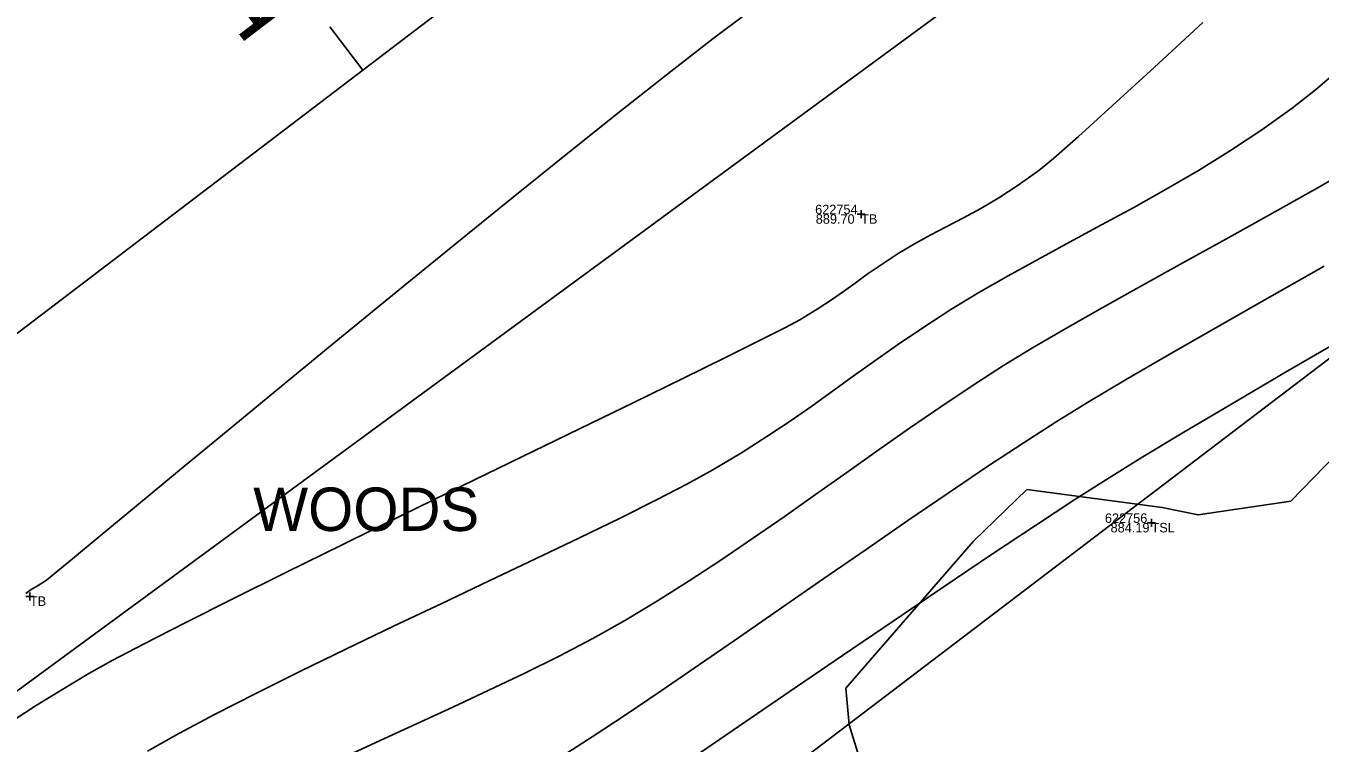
# Model space of a CAD drawing. Extents: x 1957117 to 1971063, y 701601 to 715861.
# Drawn here: x 1967341.51 to 1967389.17, y 709934.89 to 709961.3 of the extents above; entities that cross this region are included whole.
import ezdxf

# ---------------------------------------------------------------- set-up
doc = ezdxf.new("R2010")
doc.units = 0
for name, color, linetype in [('DT_X_Contour_Major', 7, 'Continuous'), ('DT_X_Contour_Minor', 7, 'Continuous'), ('GE_X_CL_20', 7, 'Continuous'), ('PV_P_Drive', 7, 'Continuous'), ('PV_P_Shoulder', 7, 'Continuous'), ('RS_Raster1', 7, 'Continuous'), ('RW_X_Esmt_RR', 7, 'Continuous'), ('RW_X_Fee_RW', 7, 'Continuous'), ('SC_Scratch1', 7, 'Continuous'), ('SC_Shading5', 7, 'Continuous'), ('VG_X_Text', 7, 'Continuous'), ('VG_X_Tree_Line_Rt', 7, 'Continuous')]:
    doc.layers.add(name, color=color, linetype=linetype)

msp = doc.modelspace()

# ---------------------------------------------------------------- linework, layer by layer
at = {"layer": 'DT_X_Contour_Major'}
for points in [[(1967341.513, 709940.404), (1967341.712, 709940.554), (1967341.969, 709940.702), (1967342.274, 709940.898), (1967342.55, 709941.121), (1967343.225, 709941.678), (1967344.251, 709942.526), (1967345.582, 709943.626), (1967347.17, 709944.938), (1967348.968, 709946.421), (1967350.929, 709948.035), (1967353.006, 709949.74), (1967355.151, 709951.496), (1967357.318, 709953.262), (1967359.459, 709954.998), (1967361.528, 709956.664), (1967363.477, 709958.22), (1967365.258, 709959.625), (1967366.825, 709960.84), (1967368.131, 709961.823)], [(1967341.513, 709940.404), (1967341.712, 709940.554), (1967341.969, 709940.702), (1967342.274, 709940.898), (1967342.55, 709941.121), (1967343.225, 709941.678), (1967344.251, 709942.526), (1967345.582, 709943.626), (1967347.17, 709944.938), (1967348.968, 709946.421), (1967350.929, 709948.035), (1967353.006, 709949.74), (1967355.151, 709951.496), (1967357.318, 709953.262), (1967359.459, 709954.998), (1967361.528, 709956.664), (1967363.477, 709958.22), (1967365.258, 709959.625), (1967366.825, 709960.84), (1967368.131, 709961.823)], [(1967365.888, 709934.231), (1967367.75, 709935.505), (1967369.66, 709936.811), (1967371.582, 709938.122), (1967373.482, 709939.413), (1967375.323, 709940.659), (1967377.071, 709941.832), (1967378.69, 709942.908), (1967380.143, 709943.861), (1967381.397, 709944.665), (1967382.587, 709945.399), (1967384.096, 709946.307), (1967385.881, 709947.365), (1967387.898, 709948.548), (1967390.104, 709949.834)], [(1967365.888, 709934.231), (1967367.75, 709935.505), (1967369.66, 709936.811), (1967371.582, 709938.122), (1967373.482, 709939.413), (1967375.323, 709940.659), (1967377.071, 709941.832), (1967378.69, 709942.908), (1967380.143, 709943.861), (1967381.397, 709944.665), (1967382.587, 709945.399), (1967384.096, 709946.307), (1967385.881, 709947.365), (1967387.898, 709948.548), (1967390.104, 709949.834)]]:
    msp.add_lwpolyline(points, dxfattribs=at)
at = {"layer": 'DT_X_Contour_Minor'}
for points in [[(1967341.088, 709935.749), (1967341.874, 709936.259), (1967342.773, 709936.818), (1967343.828, 709937.45), (1967344.67, 709937.92), (1967345.872, 709938.554), (1967347.378, 709939.324), (1967349.136, 709940.207), (1967351.089, 709941.178), (1967353.185, 709942.211), (1967355.368, 709943.282), (1967357.585, 709944.365), (1967359.781, 709945.436), (1967361.903, 709946.47), (1967363.895, 709947.441), (1967365.703, 709948.324), (1967367.273, 709949.096), (1967368.552, 709949.73), (1967369.484, 709950.201), (1967370.015, 709950.485), (1967370.655, 709950.872), (1967371.176, 709951.213), (1967371.624, 709951.527), (1967372.047, 709951.834), (1967372.491, 709952.156), (1967373.004, 709952.511), (1967373.632, 709952.92), (1967374.237, 709953.283), (1967374.833, 709953.61), (1967375.43, 709953.923), (1967376.04, 709954.241), (1967376.672, 709954.585), (1967377.339, 709954.976), (1967378.05, 709955.434), (1967378.817, 709955.98), (1967379.356, 709956.427), (1967380.273, 709957.236), (1967381.523, 709958.367), (1967383.064, 709959.777), (1967384.851, 709961.426)], [(1967341.088, 709935.749), (1967341.874, 709936.259), (1967342.773, 709936.818), (1967343.828, 709937.45), (1967344.67, 709937.92), (1967345.872, 709938.554), (1967347.378, 709939.324), (1967349.136, 709940.207), (1967351.089, 709941.178), (1967353.185, 709942.211), (1967355.368, 709943.282), (1967357.585, 709944.365), (1967359.781, 709945.436), (1967361.903, 709946.47), (1967363.895, 709947.441), (1967365.703, 709948.324), (1967367.273, 709949.096), (1967368.552, 709949.73), (1967369.484, 709950.201), (1967370.015, 709950.485), (1967370.655, 709950.872), (1967371.176, 709951.213), (1967371.624, 709951.527), (1967372.047, 709951.834), (1967372.491, 709952.156), (1967373.004, 709952.511), (1967373.632, 709952.92), (1967374.237, 709953.283), (1967374.833, 709953.61), (1967375.43, 709953.923), (1967376.04, 709954.241), (1967376.672, 709954.585), (1967377.339, 709954.976), (1967378.05, 709955.434), (1967378.817, 709955.98), (1967379.356, 709956.427), (1967380.273, 709957.236), (1967381.523, 709958.367), (1967383.064, 709959.777), (1967384.851, 709961.426)], [(1967345.998, 709934.596), (1967347.148, 709935.248), (1967348.487, 709935.961), (1967349.982, 709936.725), (1967351.598, 709937.526), (1967353.3, 709938.354), (1967355.054, 709939.195), (1967356.825, 709940.037), (1967358.579, 709940.869), (1967360.281, 709941.678), (1967361.897, 709942.451), (1967363.392, 709943.178), (1967364.731, 709943.845), (1967365.88, 709944.441), (1967366.805, 709944.953), (1967367.86, 709945.585), (1967368.801, 709946.181), (1967369.655, 709946.751), (1967370.451, 709947.306), (1967371.217, 709947.854), (1967371.98, 709948.406), (1967372.77, 709948.973), (1967373.613, 709949.563), (1967374.538, 709950.188), (1967375.573, 709950.856), (1967376.601, 709951.482), (1967377.678, 709952.101), (1967378.796, 709952.719), (1967379.946, 709953.342), (1967381.119, 709953.974), (1967382.307, 709954.622), (1967383.5, 709955.29), (1967384.689, 709955.984), (1967385.865, 709956.71), (1967387.02, 709957.472), (1967388.145, 709958.276), (1967388.996, 709958.951), (1967390.098, 709959.886)], [(1967345.998, 709934.596), (1967347.148, 709935.248), (1967348.487, 709935.961), (1967349.982, 709936.725), (1967351.598, 709937.526), (1967353.3, 709938.354), (1967355.054, 709939.195), (1967356.825, 709940.037), (1967358.579, 709940.869), (1967360.281, 709941.678), (1967361.897, 709942.451), (1967363.392, 709943.178), (1967364.731, 709943.845), (1967365.88, 709944.441), (1967366.805, 709944.953), (1967367.86, 709945.585), (1967368.801, 709946.181), (1967369.655, 709946.751), (1967370.451, 709947.306), (1967371.217, 709947.854), (1967371.98, 709948.406), (1967372.77, 709948.973), (1967373.613, 709949.563), (1967374.538, 709950.188), (1967375.573, 709950.856), (1967376.601, 709951.482), (1967377.678, 709952.101), (1967378.796, 709952.719), (1967379.946, 709953.342), (1967381.119, 709953.974), (1967382.307, 709954.622), (1967383.5, 709955.29), (1967384.689, 709955.984), (1967385.865, 709956.71), (1967387.02, 709957.472), (1967388.145, 709958.276), (1967388.996, 709958.951), (1967390.098, 709959.886)], [(1967353.234, 709934.372), (1967354.562, 709934.992), (1967355.898, 709935.607), (1967357.233, 709936.22), (1967358.558, 709936.836), (1967359.866, 709937.46), (1967361.147, 709938.096), (1967362.393, 709938.748), (1967363.595, 709939.421), (1967364.77, 709940.126), (1967365.941, 709940.865), (1967367.108, 709941.633), (1967368.271, 709942.422), (1967369.431, 709943.228), (1967370.59, 709944.043), (1967371.746, 709944.861), (1967372.9, 709945.677), (1967374.054, 709946.485), (1967375.207, 709947.277), (1967376.361, 709948.048), (1967377.515, 709948.792), (1967378.586, 709949.448), (1967379.806, 709950.162), (1967381.15, 709950.926), (1967382.596, 709951.733), (1967384.12, 709952.577), (1967385.699, 709953.448), (1967387.308, 709954.342), (1967388.925, 709955.249), (1967390.527, 709956.162)], [(1967353.234, 709934.372), (1967354.562, 709934.992), (1967355.898, 709935.607), (1967357.233, 709936.22), (1967358.558, 709936.836), (1967359.866, 709937.46), (1967361.147, 709938.096), (1967362.393, 709938.748), (1967363.595, 709939.421), (1967364.77, 709940.126), (1967365.941, 709940.865), (1967367.108, 709941.633), (1967368.271, 709942.422), (1967369.431, 709943.228), (1967370.59, 709944.043), (1967371.746, 709944.861), (1967372.9, 709945.677), (1967374.054, 709946.485), (1967375.207, 709947.277), (1967376.361, 709948.048), (1967377.515, 709948.792), (1967378.586, 709949.448), (1967379.806, 709950.162), (1967381.15, 709950.926), (1967382.596, 709951.733), (1967384.12, 709952.577), (1967385.699, 709953.448), (1967387.308, 709954.342), (1967388.925, 709955.249), (1967390.527, 709956.162)], [(1967361.297, 709934.442), (1967362.37, 709935.128), (1967363.58, 709935.926), (1967364.905, 709936.819), (1967366.321, 709937.787), (1967367.806, 709938.81), (1967369.338, 709939.871), (1967370.894, 709940.95), (1967372.45, 709942.027), (1967373.985, 709943.084), (1967375.476, 709944.102), (1967376.9, 709945.061), (1967378.234, 709945.943), (1967379.456, 709946.728), (1967380.605, 709947.435), (1967382.001, 709948.265), (1967383.607, 709949.2), (1967385.386, 709950.223), (1967387.301, 709951.316), (1967389.316, 709952.461)], [(1967361.297, 709934.442), (1967362.37, 709935.128), (1967363.58, 709935.926), (1967364.905, 709936.819), (1967366.321, 709937.787), (1967367.806, 709938.81), (1967369.338, 709939.871), (1967370.894, 709940.95), (1967372.45, 709942.027), (1967373.985, 709943.084), (1967375.476, 709944.102), (1967376.9, 709945.061), (1967378.234, 709945.943), (1967379.456, 709946.728), (1967380.605, 709947.435), (1967382.001, 709948.265), (1967383.607, 709949.2), (1967385.386, 709950.223), (1967387.301, 709951.316), (1967389.316, 709952.461)]]:
    msp.add_lwpolyline(points, dxfattribs=at)
at = {"layer": 'GE_X_CL_20'}
msp.add_line((1967353.917, 709959.674), (1967352.706, 709961.265), dxfattribs=at)
msp.add_lwpolyline([(1968438.508, 710785.011), (1967254.18, 709883.777)], dxfattribs=at)
at = {"layer": 'PV_P_Drive'}
for p, q in [((1967372.123, 709954.369), (1967372.415, 709954.369)), ((1967372.269, 709954.515), (1967372.269, 709954.223)), ((1967372.269, 709954.369), (1967372.269, 709954.369)), ((1967382.816, 709943.001), (1967383.108, 709943.001)), ((1967382.962, 709943.147), (1967382.962, 709942.855)), ((1967382.962, 709943.001), (1967382.962, 709943.001)), ((1967341.518, 709940.295), (1967341.81, 709940.295)), ((1967341.664, 709940.441), (1967341.664, 709940.149)), ((1967341.664, 709940.295), (1967341.664, 709940.295))]:
    msp.add_line(p, q, dxfattribs=at)
at = {"layer": 'RW_X_Esmt_RR'}
msp.add_line((1967272.347, 709859.903), (1968456.675, 710761.138), dxfattribs=at)
at = {"layer": 'RW_X_Fee_RW'}
msp.add_lwpolyline([(1963881.046, 707276.431), (1964172.578, 707701.964), (1964668.324, 708419.582), (1964735.207, 708501.875), (1964966.496, 708718.802), (1965107.468, 708816.338), (1965585.552, 709094.216), (1966091.861, 709326.705), (1966247.281, 709386.816), (1966633.174, 709551.737), (1966943.202, 709670.565), (1967172.032, 709812.662), (1967935.697, 710373.174), (1968346.714, 710683.963), (1968484.345, 710796.182), (1968743.632, 711067.038), (1968903.937, 711275.819), (1969041.222, 711501.316), (1969638.166, 712572.015), (1970019.077, 713196.718)], dxfattribs=at)
at = {"layer": 'SC_Shading5'}
for points in [[(1963589.678, 706586.994), (1963626.625, 706689.548), (1963651.76, 706746.832), (1963668.09, 706778.596), (1963682.768, 706805.402), (1963734.424, 706911.594), (1963826.849, 707116.717), (1963877.258, 707215.645), (1963964.981, 707354.472), (1964070.526, 707509.355), (1964132.574, 707601.994), (1964163.9, 707642.169), (1964191.2, 707685.167), (1964278.98, 707807.131), (1964326.11, 707874.364), (1964396.427, 707968.962), (1964508.519, 708133.679), (1964655.588, 708336.552), (1964745.319, 708429.172), (1964840.327, 708522.317), (1964988.178, 708660.245), (1965089.796, 708739.041), (1965251.743, 708835.216), (1965415.807, 708922.048), (1965866.2, 709149.38), (1966173.543, 709294.131), (1966283.627, 709338.196), (1966534.003, 709419.214), (1966689.084, 709471.266), (1967008.468, 709641.817), (1967166.677, 709750.124), (1967422.113, 709931.083), (1967818.707, 710198.831), (1968187.021, 710459.852), (1968360.589, 710592.493), (1968496.543, 710707.847), (1968606.427, 710809.378), (1968733.391, 710937.091), (1968807.28, 711025.4), (1968843.008, 711077.094), (1968863.233, 711106.099), (1968909.747, 711171.311), (1968974.133, 711279.559), (1969130.932, 711546.915), (1969247.433, 711744.686), (1969402.714, 712016.424), (1969505.287, 712191.789), (1969666.311, 712460.805), (1969771.586, 712639.896), (1969880.058, 712820.917), (1969964.994, 712955.706), (1969990.005, 713000.084), (1970030.065, 713068.479)], [(1963609.915, 706579.703), (1963646.615, 706681.572), (1963671.193, 706737.585), (1963687.092, 706768.511), (1963701.884, 706795.526), (1963753.906, 706902.469), (1963846.249, 707107.41), (1963895.973, 707204.994), (1963982.966, 707342.667), (1964088.35, 707497.312), (1964150.015, 707589.379), (1964181.502, 707629.761), (1964209.024, 707673.109), (1964296.517, 707794.674), (1964343.552, 707861.772), (1964413.958, 707956.489), (1964526.123, 708121.313), (1964672.104, 708322.686), (1964760.576, 708414.006), (1964855.195, 708506.77), (1965002.134, 708643.847), (1965101.925, 708721.226), (1965262.272, 708816.451), (1965425.685, 708902.939), (1965875.63, 709130.044), (1966182.13, 709274.398), (1966290.944, 709317.954), (1966540.737, 709398.785), (1966697.632, 709451.445), (1967019.644, 709623.399), (1967178.971, 709732.471), (1967434.35, 709913.39), (1967830.945, 710181.14), (1968199.774, 710442.525), (1968374.086, 710575.735), (1968510.806, 710691.739), (1968621.36, 710793.889), (1968749.296, 710922.58), (1968824.413, 711012.355), (1968860.678, 711064.827), (1968880.812, 711093.701), (1968927.778, 711159.547), (1968992.655, 711268.62), (1969149.476, 711536.015), (1969266.039, 711733.891), (1969421.336, 712005.657), (1969523.8, 712180.835), (1969684.812, 712449.831), (1969790.084, 712628.917), (1969898.385, 712809.653), (1969983.474, 712944.685), (1970008.657, 712989.367), (1970048.626, 713057.607)]]:
    msp.add_spline(points, degree=3, dxfattribs=at)
at = {"layer": 'VG_X_Tree_Line_Rt'}
msp.add_lwpolyline([(1967372.638, 709932.936), (1967371.833, 709935.564), (1967371.707, 709936.913), (1967376.41, 709942.324), (1967378.377, 709944.226), (1967383.357, 709943.573), (1967384.678, 709943.298), (1967388.089, 709943.806), (1967389.764, 709945.515)], dxfattribs=at)

# ---------------------------------------------------------------- texts
at = {"layer": 'GE_X_CL_20'}
msp.add_text('100', height=2.8, rotation=37.2699, dxfattribs=at).set_placement((1967349.322, 709960.575))
at = {"layer": 'PV_P_Shoulder'}
for s, p in [('889.70', (1967370.599, 709954.019)), ('884.19', (1967381.455, 709942.651))]:
    msp.add_text(s, height=0.35, dxfattribs=at).set_placement(p)
at = {"layer": 'RS_Raster1'}
for s, p in [('622754', (1967370.577, 709954.369)), ('622756', (1967381.245, 709943.001))]:
    msp.add_text(s, height=0.35, dxfattribs=at).set_placement(p)
at = {"layer": 'SC_Scratch1'}
for s, p in [('TB', (1967372.269, 709954.019)), ('TSL', (1967382.962, 709942.651)), ('TB', (1967341.664, 709939.945))]:
    msp.add_text(s, height=0.35, dxfattribs=at).set_placement(p)
at = {"layer": 'VG_X_Text'}
msp.add_text('WOODS', height=1.6, dxfattribs=at).set_placement((1967349.886, 709942.703))

doc.saveas('drawing.dxf')
